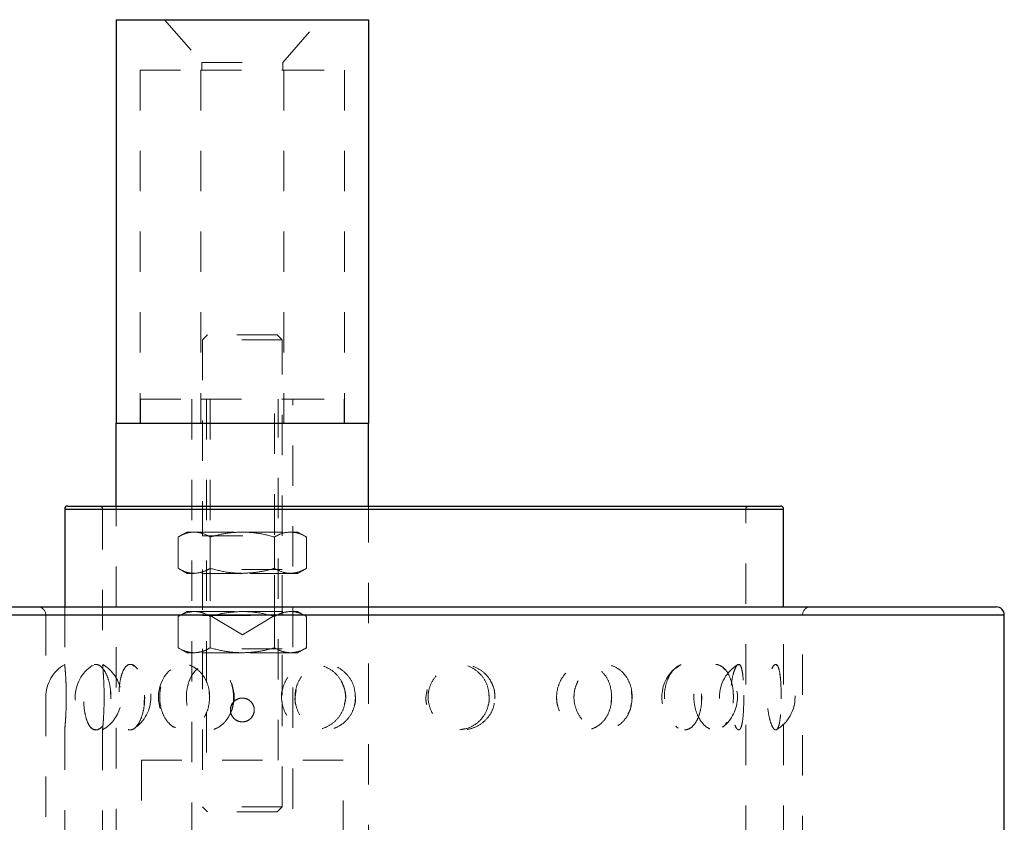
# Model space of a CAD drawing. Header units: inches. Extents: x 1802 to 2468, y -208 to -72.
# Tile 316 of 595: x 2080.71 to 2083.15, y -112.73 to -110.74. Entities that reach past the tile are written whole.
import ezdxf

# ---------------------------------------------------------------- set-up
doc = ezdxf.new("R2010")
doc.units = ezdxf.units.IN
doc.header["$LTSCALE"] = 0.5
doc.header["$MEASUREMENT"] = 0
doc.linetypes.add('HIDDEN', pattern=[0.225, 0.15, -0.075])
doc.layers.add('DIE-M-S3', color=8, linetype='Continuous')
doc.layers.add('DSS-M-S', color=53, linetype='Continuous')

msp = doc.modelspace()

# ---------------------------------------------------------------- linework, layer by layer
at = {"layer": 'DIE-M-S3', "linetype": 'Continuous', "lineweight": 25}
for p, q in [((2080.95116, -110.74167), (2080.95116, -111.74167)), ((2080.95116, -110.74167), (2081.57616, -110.74167)), ((2081.57616, -110.74167), (2081.57616, -111.74167)), ((2080.95116, -111.74167), (2081.57616, -111.74167)), ((2080.95116, -111.74167), (2081.57616, -111.74167)), ((2080.95116, -111.94667), (2080.95116, -111.74167)), ((2081.57616, -111.94667), (2081.57616, -111.74167))]:
    msp.add_line(p, q, dxfattribs=at)
at = {"layer": 'DIE-M-S3', "linetype": 'HIDDEN', "lineweight": 18}
for p, q in [((2081.07116, -110.74167), (2081.16316, -110.84751)), ((2081.36416, -110.84751), (2081.45616, -110.74167)), ((2081.16316, -110.84751), (2081.36416, -110.84751)), ((2081.16316, -110.84751), (2081.16316, -110.86667)), ((2081.36416, -110.86667), (2081.36416, -110.84751)), ((2081.01076, -110.86667), (2081.16116, -110.86667)), ((2081.01076, -110.86667), (2081.01076, -111.74167)), ((2081.16116, -110.86667), (2081.16116, -111.74167)), ((2081.16116, -110.86667), (2081.36616, -110.86667)), ((2081.16116, -110.86667), (2081.16116, -111.74167)), ((2081.36616, -110.86667), (2081.51656, -110.86667)), ((2081.36616, -110.86667), (2081.36616, -111.74167)), ((2081.36616, -110.86667), (2081.36616, -111.74167)), ((2081.51656, -110.86667), (2081.51656, -111.74167)), ((2081.17704, -111.52292), (2081.16523, -111.53473)), ((2081.36208, -111.53473), (2081.16523, -111.53473)), ((2081.16523, -111.53473), (2081.16523, -112.02095)), ((2081.35027, -111.52292), (2081.17704, -111.52292)), ((2081.36208, -111.53473), (2081.35027, -111.52292)), ((2081.36208, -112.02095), (2081.36208, -111.53473)), ((2081.01116, -111.74167), (2081.01116, -111.68167)), ((2081.01116, -111.68167), (2081.16116, -111.68167)), ((2081.13866, -111.68167), (2081.13866, -114.69667)), ((2081.16116, -111.74167), (2081.16116, -111.68167)), ((2081.16116, -111.68167), (2081.36616, -111.68167)), ((2081.16116, -111.74167), (2081.16116, -111.68167)), ((2081.17508, -111.68167), (2081.17508, -112.38428)), ((2081.18416, -111.68167), (2081.18416, -112.21767)), ((2081.34316, -112.21767), (2081.34316, -111.68167)), ((2081.35224, -112.57667), (2081.35224, -111.68167)), ((2081.36616, -111.74167), (2081.36616, -111.68167)), ((2081.36616, -111.68167), (2081.51616, -111.68167)), ((2081.36616, -111.74167), (2081.36616, -111.68167)), ((2081.38866, -114.69667), (2081.38866, -111.68167)), ((2081.51616, -111.74167), (2081.51616, -111.68167)), ((2080.95116, -113.19667), (2080.95116, -111.94667)), ((2081.57616, -113.23667), (2081.57616, -111.94667)), ((2081.12586, -112.01111), (2081.10455, -112.02342)), ((2081.10455, -112.10117), (2081.10455, -112.02342)), ((2081.12586, -112.01111), (2081.14432, -112.01111)), ((2081.14432, -112.01111), (2081.26366, -112.01111)), ((2081.16523, -112.02095), (2081.36208, -112.02095)), ((2081.1841, -112.10117), (2081.1841, -112.02342)), ((2081.26366, -112.01111), (2081.38299, -112.01111)), ((2081.34322, -112.02342), (2081.34322, -112.10117)), ((2081.38299, -112.01111), (2081.40145, -112.01111)), ((2081.42277, -112.02342), (2081.40145, -112.01111)), ((2081.42277, -112.10117), (2081.42277, -112.02342)), ((2081.10455, -112.10117), (2081.12586, -112.11347)), ((2081.36208, -112.10363), (2081.16523, -112.10363)), ((2081.16523, -112.10363), (2081.16523, -112.2178)), ((2081.36208, -112.2178), (2081.36208, -112.10363)), ((2081.40145, -112.11347), (2081.42277, -112.10117)), ((2081.14432, -112.11347), (2081.12586, -112.11347)), ((2081.26366, -112.11347), (2081.14432, -112.11347)), ((2081.38299, -112.11347), (2081.26366, -112.11347)), ((2081.40145, -112.11347), (2081.38299, -112.11347)), ((2081.12586, -112.20796), (2081.10455, -112.22027)), ((2081.10455, -112.29802), (2081.10455, -112.22027)), ((2081.12586, -112.20796), (2081.14432, -112.20796)), ((2081.14432, -112.20796), (2081.26366, -112.20796)), ((2081.16523, -112.2178), (2081.36208, -112.2178)), ((2081.1841, -112.29802), (2081.1841, -112.22027)), ((2081.18416, -112.21767), (2081.34316, -112.21767)), ((2081.18416, -112.21767), (2081.26366, -112.26544)), ((2081.26366, -112.20796), (2081.38299, -112.20796)), ((2081.26366, -112.26544), (2081.34316, -112.21767)), ((2081.34322, -112.22027), (2081.34322, -112.29802)), ((2081.38299, -112.20796), (2081.40145, -112.20796)), ((2081.42277, -112.22027), (2081.40145, -112.20796)), ((2081.42277, -112.29802), (2081.42277, -112.22027)), ((2081.10455, -112.29802), (2081.12586, -112.31032)), ((2081.40145, -112.31032), (2081.42277, -112.29802)), ((2081.14432, -112.31032), (2081.12586, -112.31032)), ((2081.26366, -112.31032), (2081.14432, -112.31032)), ((2081.36208, -112.30048), (2081.16523, -112.30048)), ((2081.16523, -112.30048), (2081.16523, -112.69221)), ((2081.38299, -112.31032), (2081.26366, -112.31032)), ((2081.36208, -112.41537), (2081.36208, -112.30048)), ((2081.40145, -112.31032), (2081.38299, -112.31032)), ((2081.36208, -112.69221), (2081.36208, -112.43152)), ((2081.17508, -112.4571), (2081.17508, -112.57667)), ((2081.51366, -112.57667), (2081.01366, -112.57667)), ((2081.01366, -112.57667), (2081.01366, -112.77667)), ((2081.51366, -112.77667), (2081.51366, -112.57667)), ((2081.36208, -112.69221), (2081.16523, -112.69221)), ((2081.16523, -112.69221), (2081.17704, -112.70402)), ((2081.35027, -112.70402), (2081.17704, -112.70402)), ((2081.35027, -112.70402), (2081.36208, -112.69221))]:
    msp.add_line(p, q, dxfattribs=at)
for start, end in [(90, 270), (270, 90)]:
    msp.add_arc((2081.26366, -112.45204), 0.02953, start, end, dxfattribs=at)
for points, knots in [([(2081.14432, -112.01111), (2081.137, -112.01186), (2081.12352, -112.01323), (2081.1105, -112.02022), (2081.10455, -112.02342)], [0, 0, 0, 0, 0.5431482, 1, 1, 1, 1]), ([(2081.1841, -112.02342), (2081.1766, -112.01949), (2081.16354, -112.01265), (2081.15006, -112.01157), (2081.14432, -112.01111)], [0, 0, 0, 0, 0.5742063, 1, 1, 1, 1]), ([(2081.26366, -112.01111), (2081.24902, -112.01186), (2081.22206, -112.01323), (2081.19601, -112.02022), (2081.1841, -112.02342)], [0, 0, 0, 0, 0.5431482, 1, 1, 1, 1]), ([(2081.34322, -112.02342), (2081.32821, -112.01949), (2081.30209, -112.01265), (2081.27514, -112.01157), (2081.26366, -112.01111)], [0, 0, 0, 0, 0.5742063, 1, 1, 1, 1]), ([(2081.38299, -112.01111), (2081.37567, -112.01186), (2081.36219, -112.01323), (2081.34917, -112.02022), (2081.34322, -112.02342)], [0, 0, 0, 0, 0.5431482, 1, 1, 1, 1]), ([(2081.42277, -112.02342), (2081.41527, -112.01949), (2081.40221, -112.01265), (2081.38873, -112.01157), (2081.38299, -112.01111)], [0, 0, 0, 0, 0.5742063, 1, 1, 1, 1]), ([(2081.10455, -112.10117), (2081.11207, -112.10511), (2081.12514, -112.11194), (2081.13861, -112.11302), (2081.14432, -112.11347)], [0, 0, 0, 0, 0.5762554, 1, 1, 1, 1]), ([(2081.14432, -112.11347), (2081.15162, -112.11273), (2081.1651, -112.11136), (2081.17812, -112.10437), (2081.1841, -112.10117)], [0, 0, 0, 0, 0.5410647, 1, 1, 1, 1]), ([(2081.1841, -112.10117), (2081.19916, -112.10511), (2081.22528, -112.11194), (2081.25224, -112.11302), (2081.26366, -112.11347)], [0, 0, 0, 0, 0.5762554, 1, 1, 1, 1]), ([(2081.26366, -112.11347), (2081.27824, -112.11273), (2081.3052, -112.11136), (2081.33126, -112.10437), (2081.34322, -112.10117)], [0, 0, 0, 0, 0.5410647, 1, 1, 1, 1]), ([(2081.34322, -112.10117), (2081.35074, -112.10511), (2081.36381, -112.11194), (2081.37728, -112.11302), (2081.38299, -112.11347)], [0, 0, 0, 0, 0.5762554, 1, 1, 1, 1]), ([(2081.38299, -112.11347), (2081.39029, -112.11273), (2081.40376, -112.11136), (2081.41679, -112.10437), (2081.42277, -112.10117)], [0, 0, 0, 0, 0.5410647, 1, 1, 1, 1]), ([(2081.14432, -112.20796), (2081.137, -112.20871), (2081.12352, -112.21008), (2081.1105, -112.21707), (2081.10455, -112.22027)], [0, 0, 0, 0, 0.5431482, 1, 1, 1, 1]), ([(2081.1841, -112.22027), (2081.1766, -112.21634), (2081.16354, -112.2095), (2081.15006, -112.20842), (2081.14432, -112.20796)], [0, 0, 0, 0, 0.5742063, 1, 1, 1, 1]), ([(2081.26366, -112.20796), (2081.24902, -112.20871), (2081.22206, -112.21008), (2081.19601, -112.21707), (2081.1841, -112.22027)], [0, 0, 0, 0, 0.5431482, 1, 1, 1, 1]), ([(2081.34322, -112.22027), (2081.32821, -112.21634), (2081.30209, -112.2095), (2081.27514, -112.20842), (2081.26366, -112.20796)], [0, 0, 0, 0, 0.5742063, 1, 1, 1, 1]), ([(2081.38299, -112.20796), (2081.37567, -112.20871), (2081.36219, -112.21008), (2081.34917, -112.21707), (2081.34322, -112.22027)], [0, 0, 0, 0, 0.5431482, 1, 1, 1, 1]), ([(2081.42277, -112.22027), (2081.41527, -112.21634), (2081.40221, -112.2095), (2081.38873, -112.20842), (2081.38299, -112.20796)], [0, 0, 0, 0, 0.5742063, 1, 1, 1, 1]), ([(2081.10455, -112.29802), (2081.11207, -112.30196), (2081.12514, -112.30879), (2081.13861, -112.30987), (2081.14432, -112.31032)], [0, 0, 0, 0, 0.5762554, 1, 1, 1, 1]), ([(2081.14432, -112.31032), (2081.15162, -112.30958), (2081.1651, -112.30821), (2081.17812, -112.30122), (2081.1841, -112.29802)], [0, 0, 0, 0, 0.5410647, 1, 1, 1, 1]), ([(2081.1841, -112.29802), (2081.19916, -112.30196), (2081.22528, -112.30879), (2081.25224, -112.30987), (2081.26366, -112.31032)], [0, 0, 0, 0, 0.5762554, 1, 1, 1, 1]), ([(2081.26366, -112.31032), (2081.27824, -112.30958), (2081.3052, -112.30821), (2081.33126, -112.30122), (2081.34322, -112.29802)], [0, 0, 0, 0, 0.5410647, 1, 1, 1, 1]), ([(2081.34322, -112.29802), (2081.35074, -112.30196), (2081.36381, -112.30879), (2081.37728, -112.30987), (2081.38299, -112.31032)], [0, 0, 0, 0, 0.5762554, 1, 1, 1, 1]), ([(2081.38299, -112.31032), (2081.39029, -112.30958), (2081.40376, -112.30821), (2081.41679, -112.30122), (2081.42277, -112.29802)], [0, 0, 0, 0, 0.5410647, 1, 1, 1, 1]), ([(2081.26366, -112.48156), (2081.26042, -112.48125), (2081.25394, -112.48063), (2081.24527, -112.47578), (2081.23849, -112.46855), (2081.23444, -112.45928), (2081.23372, -112.44928), (2081.23622, -112.4398), (2081.24158, -112.43162), (2081.24946, -112.42552), (2081.25736, -112.42279), (2081.26219, -112.42258), (2081.26366, -112.42251)], [0, 0, 0, 0, 0.1041565, 0.2082101, 0.314967, 0.4240788, 0.5301034, 0.6323328, 0.7359996, 0.8439856, 0.9526476, 1, 1, 1, 1]), ([(2081.26366, -112.42251), (2081.2669, -112.42282), (2081.27338, -112.42344), (2081.28204, -112.42829), (2081.28883, -112.43553), (2081.29287, -112.44479), (2081.2936, -112.45479), (2081.2911, -112.46427), (2081.28573, -112.47246), (2081.27786, -112.47856), (2081.26996, -112.48128), (2081.26513, -112.4815), (2081.26366, -112.48156)], [0, 0, 0, 0, 0.1041565, 0.2082101, 0.314967, 0.4240788, 0.5301034, 0.6323328, 0.7359996, 0.8439856, 0.9526476, 1, 1, 1, 1])]:
    msp.add_open_spline(points, degree=3, knots=knots, dxfattribs=at)
at = {"layer": 'DSS-M-S', "linetype": 'Continuous', "lineweight": 25}
for p, q in [((2080.82353, -111.95455), (2080.82353, -112.19667)), ((2080.82353, -111.95455), (2082.60478, -111.95455)), ((2080.83141, -111.94667), (2082.59691, -111.94667)), ((2082.60478, -112.19667), (2082.60478, -111.95455)), ((2080.29666, -112.19667), (2083.13166, -112.19667)), ((2080.27666, -112.21667), (2083.15166, -112.21667)), ((2083.15166, -114.62317), (2083.15166, -112.21667))]:
    msp.add_line(p, q, dxfattribs=at)
at = {"layer": 'DSS-M-S', "linetype": 'HIDDEN', "lineweight": 18}
for p, q in [((2082.60478, -111.95455), (2080.82353, -111.95455)), ((2080.91728, -111.95455), (2082.50925, -111.95455)), ((2080.91728, -111.95455), (2080.91728, -112.34008)), ((2082.51103, -116.1888), (2082.51103, -111.95455)), ((2080.82353, -112.19667), (2080.82353, -112.33924)), ((2082.60478, -116.1888), (2082.60478, -112.19667)), ((2083.15166, -112.21667), (2080.27666, -112.21667)), ((2080.77666, -112.21667), (2082.64988, -112.21667)), ((2080.77666, -112.21667), (2080.77666, -116.61417)), ((2082.65166, -116.61417), (2082.65166, -112.21667)), ((2080.8946, -112.34154), (2080.89244, -112.34238)), ((2080.99157, -112.34049), (2080.99509, -112.34306)), ((2082.33789, -112.34811), (2082.34431, -112.34401)), ((2082.45962, -112.35249), (2082.45395, -112.34671)), ((2082.49143, -112.3404), (2082.49352, -112.34008)), ((2082.58824, -112.34154), (2082.58725, -112.3406)), ((2081.08629, -112.35248), (2081.08171, -112.3559)), ((2080.92111, -112.41546), (2080.92099, -112.43853)), ((2080.93764, -112.42439), (2080.93696, -112.40253)), ((2081.02141, -112.41552), (2081.02079, -112.43853)), ((2081.18217, -112.42438), (2081.18107, -112.40254)), ((2081.39417, -112.4202), (2081.39704, -112.40171)), ((2081.71867, -112.4202), (2081.7218, -112.40169)), ((2082.17825, -112.41554), (2082.17722, -112.43853)), ((2082.22909, -112.42437), (2082.22797, -112.40254)), ((2082.40161, -112.41555), (2082.40097, -112.43853)), ((2082.5061, -112.4156), (2082.50596, -112.43852)), ((2082.59874, -112.42433), (2082.59858, -112.40257)), ((2080.82353, -112.50045), (2080.82353, -115.91571)), ((2080.91728, -112.50104), (2080.91728, -115.91656))]:
    msp.add_line(p, q, dxfattribs=at)
at = {"layer": 'DSS-M-S', "linetype": 'Continuous', "lineweight": 25}
for centre, radius, start, end in [((2080.83141, -111.95455), 0.00787, 90, 180), ((2082.59691, -111.95455), 0.00787, 0, 90), ((2083.13166, -112.21667), 0.02, 0, 90)]:
    msp.add_arc(centre, radius, start, end, dxfattribs=at)
at = {"layer": 'DSS-M-S', "linetype": 'HIDDEN', "lineweight": 18}
for centre, radius, start, end in [((2080.90941, -111.95455), 0.00787, 0, 90), ((2082.51891, -111.95455), 0.00787, 90, 180), ((2080.75666, -112.21667), 0.02, 0, 90), ((2082.67166, -112.21667), 0.02, 90, 180), ((2080.87041, -112.4202), 0.09375, 120.05363, 239.76451), ((2080.94335, -112.4202), 0.09375, 123.27705, 236.6944), ((2080.87041, -112.4202), 0.09375, 15.46656, 59.61347), ((2080.94335, -112.4202), 0.09375, 303.70734, 56.21544), ((2082.39677, -112.4202), 0.09375, 129.20272, 230.35272), ((2082.53947, -112.4202), 0.09375, 120.78974, 238.81024), ((2082.39677, -112.4202), 0.09375, 307.96843, 52.09477), ((2082.53947, -112.4202), 0.09375, 301.00349, 58.98802), ((2081.14958, -112.4202), 0.09375, 136.62454, 223.08325), ((2081.14958, -112.4202), 0.09375, 321.50598, 38.46642), ((2080.87041, -112.4202), 0.09375, 300.12061, 344.07203)]:
    msp.add_arc(centre, radius, start, end, dxfattribs=at)
for points, knots in [([(2080.82356, -112.33924), (2080.82363, -112.33999), (2080.82378, -112.34153), (2080.82503, -112.3555), (2080.82641, -112.37651), (2080.82731, -112.3995), (2080.8274, -112.41445), (2080.82744, -112.4202)], [0, 0, 0, 0, 0.2107489, 0.4329033, 0.6520691, 0.8659855, 1, 1, 1, 1]), ([(2080.93799, -112.4202), (2080.93755, -112.42917), (2080.93667, -112.4471), (2080.92997, -112.47099), (2080.92044, -112.48945), (2080.90896, -112.5005), (2080.89711, -112.50262), (2080.88637, -112.49516), (2080.87789, -112.47885), (2080.87233, -112.45577), (2080.86986, -112.42898), (2080.87041, -112.40167), (2080.87384, -112.37664), (2080.88005, -112.35624), (2080.88889, -112.34258), (2080.89986, -112.33743), (2080.9119, -112.34178), (2080.92342, -112.35538), (2080.9325, -112.37654), (2080.93733, -112.3995), (2080.93781, -112.41445), (2080.93799, -112.4202)], [0, 0, 0, 0, 0.0520028, 0.1039827, 0.1564753, 0.2102848, 0.2652762, 0.3208623, 0.3762398, 0.4306423, 0.4836601, 0.5355284, 0.5870576, 0.6391963, 0.6925647, 0.7472181, 0.8026932, 0.8582301, 0.9130199, 0.9664974, 1, 1, 1, 1]), ([(2080.92119, -112.4202), (2080.9211, -112.41091), (2080.92092, -112.39232), (2080.91963, -112.36752), (2080.91826, -112.34939), (2080.91735, -112.33965), (2080.91738, -112.33997), (2080.91739, -112.34008)], [0, 0, 0, 0, 0.22192529, 0.44394561, 0.66364161, 0.87720303, 1, 1, 1, 1]), ([(2081.0218, -112.4202), (2081.02135, -112.4109), (2081.02045, -112.3923), (2081.01355, -112.36759), (2081.00384, -112.34913), (2080.99266, -112.33911), (2080.98176, -112.33827), (2080.97225, -112.34622), (2080.96479, -112.362), (2080.95975, -112.38421), (2080.95737, -112.41084), (2080.95785, -112.43901), (2080.96129, -112.46524), (2080.96763, -112.4861), (2080.97644, -112.49903), (2080.98689, -112.50286), (2080.99787, -112.49769), (2081.00818, -112.48433), (2081.01645, -112.46404), (2081.02111, -112.44148), (2081.0216, -112.42634), (2081.0218, -112.4202)], [0, 0, 0, 0, 0.0554579, 0.1109395, 0.1658403, 0.2192081, 0.2711117, 0.3223399, 0.3739729, 0.4268563, 0.4812619, 0.5368274, 0.5927419, 0.6480375, 0.7019377, 0.7542614, 0.8055938, 0.8569812, 0.9093952, 0.9633154, 1, 1, 1, 1]), ([(2081.18275, -112.4202), (2081.18203, -112.42917), (2081.1806, -112.4471), (2081.16955, -112.47099), (2081.15348, -112.48945), (2081.13352, -112.5005), (2081.11209, -112.50262), (2081.09173, -112.49516), (2081.07489, -112.47885), (2081.0634, -112.45577), (2081.05817, -112.42898), (2081.05934, -112.40167), (2081.06656, -112.37664), (2081.07926, -112.35624), (2081.09659, -112.34258), (2081.11714, -112.33743), (2081.13871, -112.34178), (2081.15856, -112.35538), (2081.17374, -112.37654), (2081.18166, -112.3995), (2081.18245, -112.41445), (2081.18275, -112.4202)], [0, 0, 0, 0, 0.05200279, 0.10398273, 0.15647529, 0.21028478, 0.26527623, 0.32086231, 0.3762398, 0.43064226, 0.48366013, 0.53552839, 0.58705764, 0.63919628, 0.6925647, 0.74721807, 0.80269319, 0.85823011, 0.91301991, 0.9664974, 1, 1, 1, 1]), ([(2081.24212, -112.4202), (2081.24139, -112.4109), (2081.23993, -112.3923), (2081.2286, -112.36759), (2081.21227, -112.34913), (2081.19277, -112.33911), (2081.17294, -112.33827), (2081.15481, -112.34622), (2081.1399, -112.362), (2081.1294, -112.38421), (2081.12431, -112.41084), (2081.12534, -112.43901), (2081.13266, -112.46524), (2081.14567, -112.4861), (2081.16292, -112.49903), (2081.18239, -112.50286), (2081.20194, -112.49769), (2081.21962, -112.48433), (2081.2334, -112.46404), (2081.241, -112.44148), (2081.2418, -112.42634), (2081.24212, -112.4202)], [0, 0, 0, 0, 0.0554579, 0.1109395, 0.1658403, 0.2192081, 0.2711117, 0.3223399, 0.3739729, 0.4268563, 0.4812619, 0.5368274, 0.5927419, 0.6480375, 0.7019377, 0.7542614, 0.8055938, 0.8569812, 0.9093952, 0.9633154, 1, 1, 1, 1]), ([(2081.51939, -112.4202), (2081.51852, -112.42917), (2081.51678, -112.4471), (2081.50329, -112.47099), (2081.48347, -112.48945), (2081.45848, -112.5005), (2081.43117, -112.50262), (2081.40472, -112.49516), (2081.38244, -112.47885), (2081.36699, -112.45577), (2081.3599, -112.42898), (2081.36149, -112.40167), (2081.37125, -112.37664), (2081.38824, -112.35624), (2081.41108, -112.34258), (2081.43765, -112.33743), (2081.46502, -112.34178), (2081.48977, -112.35538), (2081.50843, -112.37654), (2081.51807, -112.3995), (2081.51903, -112.41445), (2081.51939, -112.4202)], [0, 0, 0, 0, 0.0520028, 0.1039827, 0.1564753, 0.2102848, 0.2652762, 0.3208623, 0.3762398, 0.4306423, 0.4836601, 0.5355284, 0.5870576, 0.6391963, 0.6925647, 0.7472181, 0.8026932, 0.8582301, 0.9130199, 0.9664974, 1, 1, 1, 1]), ([(2081.54407, -112.4202), (2081.54318, -112.4109), (2081.54141, -112.3923), (2081.52761, -112.36759), (2081.50748, -112.34913), (2081.48304, -112.33911), (2081.4577, -112.33827), (2081.43408, -112.34622), (2081.4143, -112.362), (2081.40016, -112.38421), (2081.39323, -112.41084), (2081.39464, -112.43901), (2081.40458, -112.46524), (2081.422, -112.4861), (2081.44471, -112.49903), (2081.46984, -112.50286), (2081.49459, -112.49769), (2081.51657, -112.48433), (2081.53347, -112.46404), (2081.54271, -112.44148), (2081.54367, -112.42634), (2081.54407, -112.4202)], [0, 0, 0, 0, 0.05545789, 0.11093953, 0.16584033, 0.21920813, 0.27111168, 0.32233985, 0.37397292, 0.42685633, 0.48126186, 0.53682738, 0.59274193, 0.64803751, 0.7019377, 0.75426138, 0.80559376, 0.8569812, 0.90939522, 0.96331536, 1, 1, 1, 1]), ([(2081.88971, -112.4202), (2081.88884, -112.42917), (2081.88709, -112.4471), (2081.87349, -112.47099), (2081.85334, -112.48945), (2081.82765, -112.5005), (2081.79918, -112.50262), (2081.77121, -112.49516), (2081.74733, -112.47885), (2081.73061, -112.45577), (2081.72289, -112.42898), (2081.72462, -112.40167), (2081.73524, -112.37664), (2081.75358, -112.35624), (2081.77797, -112.34258), (2081.80597, -112.33743), (2081.8344, -112.34178), (2081.85977, -112.35538), (2081.87869, -112.37654), (2081.88839, -112.3995), (2081.88934, -112.41445), (2081.88971, -112.4202)], [0, 0, 0, 0, 0.05200279, 0.10398273, 0.15647529, 0.21028478, 0.26527623, 0.32086231, 0.3762398, 0.43064226, 0.48366013, 0.53552839, 0.58705764, 0.63919628, 0.6925647, 0.74721807, 0.80269319, 0.85823011, 0.91301991, 0.9664974, 1, 1, 1, 1]), ([(2081.87542, -112.4202), (2081.87454, -112.41091), (2081.87276, -112.39232), (2081.85888, -112.3675), (2081.83841, -112.34944), (2081.81735, -112.33985), (2081.80407, -112.34008), (2081.79971, -112.34016)], [0, 0, 0, 0, 0.2260475, 0.4521919, 0.6759687, 0.893497, 1, 1, 1, 1]), ([(2082.17889, -112.4202), (2082.17816, -112.4109), (2082.17669, -112.3923), (2082.16512, -112.36759), (2082.14788, -112.34913), (2082.12636, -112.33911), (2082.10335, -112.33827), (2082.08125, -112.34622), (2082.06224, -112.362), (2082.04835, -112.38421), (2082.04146, -112.41084), (2082.04287, -112.43901), (2082.05272, -112.46524), (2082.06971, -112.4861), (2082.09129, -112.49903), (2082.11447, -112.50286), (2082.1366, -112.49769), (2082.15571, -112.48433), (2082.17006, -112.46404), (2082.17776, -112.44148), (2082.17857, -112.42634), (2082.17889, -112.4202)], [0, 0, 0, 0, 0.0554579, 0.1109395, 0.1658403, 0.2192081, 0.2711117, 0.3223399, 0.3739729, 0.4268563, 0.4812619, 0.5368274, 0.5927419, 0.6480375, 0.7019377, 0.7542614, 0.8055938, 0.8569812, 0.9093952, 0.9633154, 1, 1, 1, 1]), ([(2082.22968, -112.4202), (2082.22895, -112.42917), (2082.2275, -112.4471), (2082.21615, -112.47099), (2082.19915, -112.48945), (2082.17719, -112.5005), (2082.15249, -112.50262), (2082.12784, -112.49516), (2082.1065, -112.47885), (2082.09139, -112.45577), (2082.08437, -112.42898), (2082.08594, -112.40167), (2082.09558, -112.37664), (2082.1121, -112.35624), (2082.13383, -112.34258), (2082.15842, -112.33743), (2082.183, -112.34178), (2082.2046, -112.35538), (2082.22049, -112.37654), (2082.22858, -112.3995), (2082.22937, -112.41445), (2082.22968, -112.4202)], [0, 0, 0, 0, 0.0520028, 0.1039827, 0.1564753, 0.2102848, 0.2652762, 0.3208623, 0.3762398, 0.4306423, 0.4836601, 0.5355284, 0.5870576, 0.6391963, 0.6925647, 0.7472181, 0.8026932, 0.8582301, 0.9130199, 0.9664974, 1, 1, 1, 1]), ([(2082.402, -112.4202), (2082.40155, -112.4109), (2082.40064, -112.3923), (2082.39339, -112.36759), (2082.38234, -112.34913), (2082.36818, -112.33911), (2082.3526, -112.33827), (2082.33725, -112.34622), (2082.32374, -112.362), (2082.31371, -112.38421), (2082.30868, -112.41084), (2082.30971, -112.43901), (2082.31688, -112.46524), (2082.32908, -112.4861), (2082.34427, -112.49903), (2082.36018, -112.50286), (2082.37497, -112.49769), (2082.38739, -112.48433), (2082.3965, -112.46404), (2082.4013, -112.44148), (2082.4018, -112.42634), (2082.402, -112.4202)], [0, 0, 0, 0, 0.0554579, 0.1109395, 0.1658403, 0.2192081, 0.2711117, 0.3223399, 0.3739729, 0.4268563, 0.4812619, 0.5368274, 0.5927419, 0.6480375, 0.7019377, 0.7542614, 0.8055938, 0.8569812, 0.9093952, 0.9633154, 1, 1, 1, 1]), ([(2082.48051, -112.4202), (2082.48005, -112.42917), (2082.47915, -112.4471), (2082.472, -112.47099), (2082.4611, -112.48945), (2082.44667, -112.5005), (2082.43001, -112.50262), (2082.41294, -112.49516), (2082.39782, -112.47885), (2082.38694, -112.45577), (2082.38183, -112.42898), (2082.38298, -112.40167), (2082.38997, -112.37664), (2082.40182, -112.35624), (2082.41712, -112.34258), (2082.43405, -112.33743), (2082.45053, -112.34178), (2082.46462, -112.35538), (2082.47475, -112.37654), (2082.47982, -112.3995), (2082.48031, -112.41445), (2082.48051, -112.4202)], [0, 0, 0, 0, 0.0520028, 0.1039827, 0.1564753, 0.2102848, 0.2652762, 0.3208623, 0.3762398, 0.4306423, 0.4836601, 0.5355284, 0.5870576, 0.6391963, 0.6925647, 0.7472181, 0.8026932, 0.8582301, 0.9130199, 0.9664974, 1, 1, 1, 1]), ([(2082.50618, -112.4202), (2082.50609, -112.4109), (2082.50589, -112.3923), (2082.50421, -112.36759), (2082.50127, -112.34913), (2082.49692, -112.33911), (2082.49146, -112.33827), (2082.4855, -112.34622), (2082.47984, -112.362), (2082.4754, -112.38421), (2082.4731, -112.41084), (2082.47358, -112.43901), (2082.47683, -112.46524), (2082.48213, -112.4861), (2082.4883, -112.49903), (2082.49419, -112.50286), (2082.49907, -112.49769), (2082.50266, -112.48433), (2082.50496, -112.46404), (2082.50603, -112.44148), (2082.50614, -112.42634), (2082.50618, -112.4202)], [0, 0, 0, 0, 0.05545789, 0.11093953, 0.16584033, 0.21920813, 0.27111168, 0.32233985, 0.37397292, 0.42685633, 0.48126186, 0.53682738, 0.59274193, 0.64803751, 0.7019377, 0.75426138, 0.80559376, 0.8569812, 0.90939522, 0.96331536, 1, 1, 1, 1]), ([(2082.59882, -112.4202), (2082.59872, -112.42917), (2082.59852, -112.4471), (2082.59682, -112.47099), (2082.59389, -112.48945), (2082.5895, -112.5005), (2082.58375, -112.50262), (2082.57721, -112.49516), (2082.57093, -112.47885), (2082.56616, -112.45577), (2082.56385, -112.42898), (2082.56437, -112.40167), (2082.56751, -112.37664), (2082.57263, -112.35624), (2082.57886, -112.34258), (2082.5852, -112.33743), (2082.59073, -112.34178), (2082.59489, -112.35538), (2082.5975, -112.37654), (2082.59867, -112.3995), (2082.59878, -112.41445), (2082.59882, -112.4202)], [0, 0, 0, 0, 0.0520028, 0.1039827, 0.1564753, 0.2102848, 0.2652762, 0.3208623, 0.3762398, 0.4306423, 0.4836601, 0.5355284, 0.5870576, 0.6391963, 0.6925647, 0.7472181, 0.8026932, 0.8582301, 0.9130199, 0.9664974, 1, 1, 1, 1]), ([(2081.51654, -112.43725), (2081.51745, -112.43439), (2081.52106, -112.42305), (2081.51891, -112.40214), (2081.51161, -112.38692), (2081.50814, -112.37969)], [0, 0, 0, 0, 0.1500688, 0.5961174, 1, 1, 1, 1]), ([(2081.88901, -112.42438), (2081.88912, -112.41677), (2081.88936, -112.40097), (2081.88213, -112.38696), (2081.87838, -112.3797)], [0, 0, 0, 0, 0.4816395, 1, 1, 1, 1]), ([(2082.09582, -112.37969), (2082.09229, -112.3873), (2082.08634, -112.40011), (2082.08564, -112.41441), (2082.08536, -112.4202)], [0, 0, 0, 0, 0.5945328, 1, 1, 1, 1]), ([(2080.82744, -112.4202), (2080.82735, -112.42917), (2080.82718, -112.4471), (2080.82599, -112.47099), (2080.82464, -112.48945), (2080.82362, -112.5005), (2080.82341, -112.50262), (2080.82414, -112.49517), (2080.82548, -112.47884), (2080.82681, -112.4558), (2080.82758, -112.42906), (2080.82735, -112.41123), (2080.82725, -112.4025)], [0, 0, 0, 0, 0.0972944, 0.194546, 0.2927568, 0.3934314, 0.4963174, 0.600316, 0.7039243, 0.8057083, 0.9049019, 1, 1, 1, 1]), ([(2080.91732, -112.50104), (2080.91731, -112.50116), (2080.91717, -112.5026), (2080.9177, -112.4971), (2080.9188, -112.48449), (2080.92015, -112.464), (2080.92105, -112.44149), (2080.92115, -112.42634), (2080.92119, -112.4202)], [0, 0, 0, 0, 0.0177457, 0.222929, 0.4283323, 0.6378391, 0.853366, 1, 1, 1, 1]), ([(2081.36283, -112.40254), (2081.36276, -112.40271), (2081.36065, -112.40819), (2081.36078, -112.41429), (2081.3609, -112.4202)], [0, 0, 0, 0, 0.0314944, 1, 1, 1, 1]), ([(2081.39605, -112.43853), (2081.39604, -112.4385), (2081.39392, -112.43281), (2081.39404, -112.42649), (2081.39417, -112.4202)], [0, 0, 0, 0, 0.0039724, 1, 1, 1, 1]), ([(2081.5433, -112.41554), (2081.54398, -112.42348), (2081.54474, -112.43244), (2081.54134, -112.44042), (2081.54096, -112.44133)], [0, 0, 0, 0, 0.8866709, 1, 1, 1, 1]), ([(2081.72072, -112.43853), (2081.72071, -112.43851), (2081.7184, -112.43281), (2081.71854, -112.42649), (2081.71867, -112.4202)], [0, 0, 0, 0, 0.003985, 1, 1, 1, 1]), ([(2081.72608, -112.40254), (2081.726, -112.40271), (2081.72371, -112.40819), (2081.72385, -112.41429), (2081.72398, -112.4202)], [0, 0, 0, 0, 0.0315841, 1, 1, 1, 1]), ([(2081.80241, -112.50081), (2081.80998, -112.49981), (2081.82606, -112.49768), (2081.84767, -112.4842), (2081.86479, -112.46408), (2081.87406, -112.44147), (2081.87503, -112.42633), (2081.87542, -112.4202)], [0, 0, 0, 0, 0.1901877, 0.4042456, 0.6225797, 0.8471877, 1, 1, 1, 1]), ([(2081.87465, -112.41554), (2081.87533, -112.42348), (2081.87611, -112.43243), (2081.87269, -112.44041), (2081.8723, -112.44132)], [0, 0, 0, 0, 0.8870897, 1, 1, 1, 1]), ([(2082.04529, -112.44133), (2082.04492, -112.44038), (2082.04236, -112.43378), (2082.04238, -112.42646), (2082.0424, -112.4202)], [0, 0, 0, 0, 0.1444264, 1, 1, 1, 1]), ([(2082.2191, -112.46163), (2082.22056, -112.45944), (2082.22523, -112.45243), (2082.22645, -112.44341), (2082.22729, -112.43721)], [0, 0, 0, 0, 0.3133655, 1, 1, 1, 1]), ([(2081.08167, -112.48381), (2081.08273, -112.48529), (2081.08704, -112.49131), (2081.09314, -112.49379), (2081.09774, -112.49566)], [0, 0, 0, 0, 0.2469247, 1, 1, 1, 1]), ([(2082.34355, -112.49673), (2082.34315, -112.49662), (2082.34106, -112.49604), (2082.33923, -112.49382), (2082.33775, -112.49204)], [0, 0, 0, 0, 0.1922486, 1, 1, 1, 1]), ([(2082.45377, -112.49423), (2082.45418, -112.49405), (2082.45841, -112.4922), (2082.46149, -112.48683), (2082.46427, -112.48198)], [0, 0, 0, 0, 0.0978025, 1, 1, 1, 1]), ([(2080.8896, -112.49565), (2080.89053, -112.49688), (2080.89374, -112.50109), (2080.89776, -112.50071), (2080.90061, -112.50045)], [0, 0, 0, 0, 0.2908836, 1, 1, 1, 1]), ([(2080.99691, -112.49674), (2080.99666, -112.49708), (2080.99602, -112.49794), (2080.99534, -112.49801), (2080.99492, -112.49806)], [0, 0, 0, 0, 0.3926784, 1, 1, 1, 1]), ([(2082.49359, -112.50104), (2082.49345, -112.50118), (2082.4928, -112.50179), (2082.492, -112.50067), (2082.49138, -112.49979)], [0, 0, 0, 0, 0.2170568, 1, 1, 1, 1])]:
    msp.add_open_spline(points, degree=3, knots=knots, dxfattribs=at)

doc.saveas('drawing.dxf')
